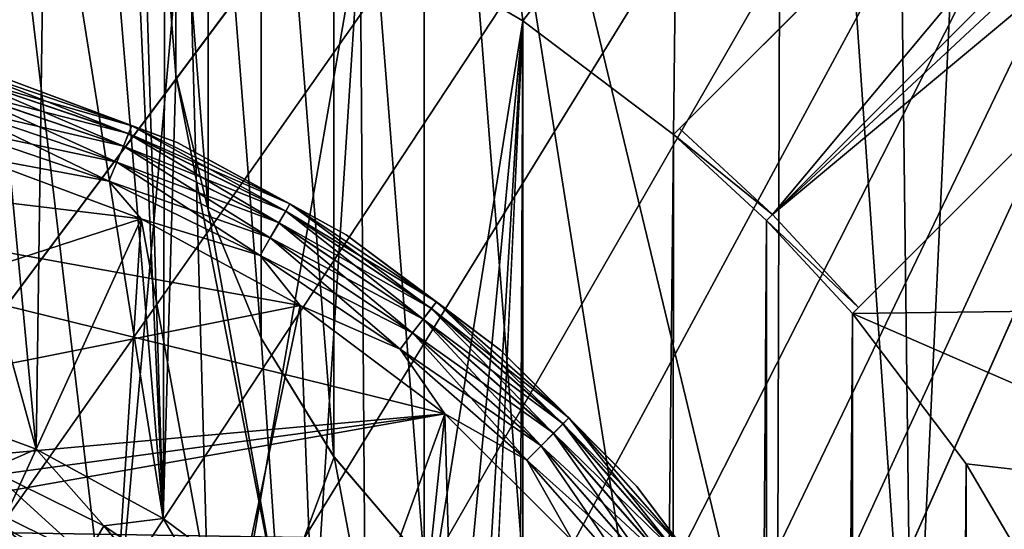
# Model space of a CAD drawing. Header units: metres. Extents: x -205 to 205, y -104 to 104.
# Tile 536 of 656: x -91.11 to -85.28, y 42.52 to 45.55. Entities that reach past the tile are written whole.
import ezdxf

# ---------------------------------------------------------------- set-up
doc = ezdxf.new("R2010")
doc.units = ezdxf.units.M
doc.layers.add('solid_01_2-CONSUMER_EHM_BOX_SW0001', color=7, linetype='CONTINUOUS')

msp = doc.modelspace()

# ---------------------------------------------------------------- linework, layer by layer
at = {"layer": 'solid_01_2-CONSUMER_EHM_BOX_SW0001'}
for points in [[(-200.010849, -74.958488), (-200.010773, 75.041512), (-0.010778, 75.04142)], [(-0.010849, -74.95858), (-200.010849, -74.958488), (-0.010778, 75.04142)], [(-91.959076, 42.820488, 75), (-76.402473, 63.637558, 75), (-185.602478, 63.645401, 75)], [(-91.959076, 42.820488, 75), (-91.220596, 42.545918, 75), (-76.402473, 63.637558, 75)], [(-91.220596, 42.545918, 75), (-90.529961, 42.169308, 75), (-76.402473, 63.637558, 75)], [(-90.529961, 42.169308, 75), (-89.900307, 41.698193, 75), (-76.402473, 63.637558, 75)], [(-89.900307, 41.698193, 75), (-89.343697, 41.141418, 75), (-76.402473, 63.637558, 75)], [(-89.343697, 41.141418, 75), (-88.872765, 40.511635, 75), (-76.402473, 63.637558, 75)], [(-88.872765, 40.511635, 75), (-88.496353, 39.820889, 75), (-76.402473, 63.637558, 75)], [(-88.496353, 39.820889, 75), (-88.221992, 39.082336, 75), (-76.402473, 63.637558, 75)], [(-88.221992, 39.082336, 75), (-88.056404, 38.315208, 75), (-76.402473, 63.637558, 75)], [(-88.056404, 38.315208, 75), (-88.001671, 37.540459, 75), (-76.402473, 63.637558, 75)], [(-88.001671, 37.540459, 75), (-76.416145, -63.561199, 75), (-76.402473, 63.637558, 75)], [(-86.650719, 44.391434, 63.120499), (-71.694603, 59.345398, 69), (-71.170792, 58.808552, 69)], [(-86.650719, 44.391434, 63.120499), (-81.273361, 50.828602, 65.447258), (-71.694603, 59.345398, 69)], [(-86.650719, 44.391434, 63.120499), (-71.170792, 58.808552, 69), (-80.26696, 49.713688, 65.42598)], [(-85.822456, 40.854786, 3.5), (-85.261665, 52.839146, 3.5), (-85.964127, 52.408806, 3.5)], [(-85.001167, 40.790035, 3.5), (-85.261665, 52.839146, 3.5), (-85.822456, 40.854786, 3.5)], [(-85.822456, 40.854786, 3.5), (-85.964127, 52.408806, 3.5), (-86.590607, 51.87389, 3.5)], [(-86.623505, 41.047218, 3.5), (-86.590607, 51.87389, 3.5), (-88.712234, 49.752872, 3.5)], [(-85.822456, 40.854786, 3.5), (-86.590607, 51.87389, 3.5), (-86.623505, 41.047218, 3.5)], [(-87.201866, 44.900948, 63.120499), (-86.174004, 45.928665, 69.5), (-81.273361, 50.828602, 65.447258)], [(-86.650719, 44.391434, 63.120499), (-87.201866, 44.900948, 63.120499), (-81.273361, 50.828602, 65.447258)], [(-88.71328, 42.328236, 3.5), (-88.712234, 49.752872, 3.5), (-89.247337, 49.126534, 3.5)], [(-88.086937, 41.793137, 3.5), (-88.712234, 49.752872, 3.5), (-88.71328, 42.328236, 3.5)], [(-87.384583, 41.362591, 3.5), (-88.712234, 49.752872, 3.5), (-88.086937, 41.793137, 3.5)], [(-86.623505, 41.047218, 3.5), (-88.712234, 49.752872, 3.5), (-87.384583, 41.362591, 3.5)], [(-86.650719, 44.391434, 63.120499), (-80.26696, 49.713688, 65.42598), (-86.141281, 43.840214, 63.120499)], [(-86.141281, 43.840214, 63.120499), (-80.26696, 49.713688, 65.42598), (-85.113419, 44.867928, 69.5)], [(-89.248207, 42.954731, 3.5), (-89.247337, 49.126534, 3.5), (-89.677879, 48.424179, 3.5)], [(-88.71328, 42.328236, 3.5), (-89.247337, 49.126534, 3.5), (-89.248207, 42.954731, 3.5)], [(-90.460793, 49.041462, 13.5), (-90.516747, 48.330063, 13.5), (-90.259804, 42.590038, 13.5)], [(-90.460793, 49.041462, 13.5), (-90.259804, 42.590038, 13.5), (-90.249268, 46.04076, 13.5)], [(-89.678558, 43.657207, 3.5), (-89.677879, 48.424179, 3.5), (-89.993256, 47.663113, 3.5)], [(-89.248207, 42.954731, 3.5), (-89.677879, 48.424179, 3.5), (-89.678558, 43.657207, 3.5)], [(-90.516747, 48.330063, 13.5), (-90.683365, 47.635796, 13.5), (-90.259804, 42.590038, 13.5)], [(-89.993721, 44.418369, 3.5), (-89.993256, 47.663113, 3.5), (-90.185699, 46.862068, 3.5)], [(-89.678558, 43.657207, 3.5), (-89.993256, 47.663113, 3.5), (-89.993721, 44.418369, 3.5)], [(-90.683365, 47.635796, 13.5), (-90.956551, 46.976124, 13.5), (-90.259804, 42.590038, 13.5)], [(-88.129257, 45.539631, 69.5), (-89.093521, 46.104401, 69.5), (-88.342354, 47.404858, 69.5)], [(-88.129257, 45.539631, 69.5), (-88.342354, 47.404858, 69.5), (-87.214264, 46.731796, 69.5)], [(-90.956551, 46.976124, 13.5), (-91.329567, 46.36731, 13.5), (-91.013229, 43.000885, 13.5)], [(-90.956551, 46.976124, 13.5), (-91.013229, 43.000885, 13.5), (-90.259804, 42.590038, 13.5)], [(-91.187531, 46.876514, 63.099998), (-90.562164, 41.585911, 63.099998), (-91.231598, 41.994946, 63.099998)], [(-91.187531, 46.876514, 63.099998), (-90.117767, 46.55217, 63.099998), (-90.562164, 41.585911, 63.099998)], [(-90.185928, 45.219467, 3.5), (-90.185699, 46.862068, 3.5), (-90.25045, 46.040775, 3.5)], [(-89.993721, 44.418369, 3.5), (-90.185699, 46.862068, 3.5), (-90.185928, 45.219467, 3.5)], [(-88.129257, 45.539631, 69.5), (-87.214264, 46.731796, 69.5), (-87.237602, 44.865215, 69.5)], [(-87.214264, 46.731796, 69.5), (-86.174004, 45.928665, 69.5), (-87.237602, 44.865215, 69.5)], [(-90.117767, 46.55217, 63.099998), (-89.966431, 41.075474, 63.099998), (-90.562164, 41.585911, 63.099998)], [(-90.117767, 46.55217, 63.099998), (-89.093521, 46.104401, 63.099998), (-89.966431, 41.075474, 63.099998)], [(-91.329567, 46.36731, 13.5), (-91.793236, 45.824348, 13.5), (-91.013229, 43.000885, 13.5)], [(-89.093521, 46.104401, 63.099998), (-89.456169, 40.479595, 63.099998), (-89.966431, 41.075474, 63.099998)], [(-89.093521, 46.104401, 63.099998), (-89.047325, 39.810047, 63.099998), (-89.456169, 40.479595, 63.099998)], [(-89.093521, 46.104401, 63.099998), (-88.129257, 45.539631, 63.099998), (-89.047325, 39.810047, 63.099998)], [(-88.129257, 45.539631, 69.5), (-88.129257, 45.539631, 63.099998), (-89.093521, 46.104401, 63.099998)], [(-88.129257, 45.539631, 69.5), (-89.093521, 46.104401, 63.099998), (-89.093521, 46.104401, 69.5)], [(-90.185928, 45.219463, 13.5), (-90.249268, 46.04076, 13.5), (-90.259804, 42.590038, 13.5)], [(-90.25045, 46.040775, 3.5), (-90.249268, 46.04076, 13.5), (-90.185928, 45.219463, 13.5)], [(-90.185928, 45.219467, 3.5), (-90.25045, 46.040775, 3.5), (-90.185928, 45.219463, 13.5)], [(-86.174004, 45.928665, 69.5), (-87.237602, 44.865215, 63.099998), (-87.237602, 44.865215, 69.5)], [(-87.201866, 44.900948, 63.120499), (-87.237602, 44.865215, 63.099998), (-86.174004, 45.928665, 69.5)], [(-91.793236, 45.824348, 13.5), (-91.818832, 43.300419, 13.5), (-91.013229, 43.000885, 13.5)], [(-88.129257, 45.539631, 63.099998), (-88.74617, 39.085651, 63.099998), (-89.047325, 39.810047, 63.099998)], [(-88.129257, 45.539631, 63.099998), (-88.565735, 38.331989, 63.099998), (-88.74617, 39.085651, 63.099998)], [(-88.129257, 45.539631, 63.099998), (-88.501671, 37.540531, 63.099998), (-88.565735, 38.331989, 63.099998)], [(-88.129257, 45.539631, 63.099998), (-88.512413, -37.459469, 63.099998), (-88.501671, 37.540531, 63.099998)], [(-88.129257, 45.539631, 63.099998), (-88.139046, -45.460751, 63.099998), (-88.512413, -37.459469, 63.099998)], [(-88.129257, 45.539631, 63.099998), (-87.237602, 44.865215, 63.099998), (-88.139046, -45.460751, 63.099998)], [(-87.237602, 44.865215, 69.5), (-87.237602, 44.865215, 63.099998), (-88.129257, 45.539631, 63.099998)], [(-88.129257, 45.539631, 69.5), (-87.237602, 44.865215, 69.5), (-88.129257, 45.539631, 63.099998)], [(-91.44738, 45.203594, 56.750114), (-90.464813, 44.8699, 56.750114), (-91.434425, 45.251904, 56.62941)], [(-91.44738, 45.203594, 47.750114), (-90.464813, 44.8699, 47.750114), (-91.434425, 45.251904, 47.62941)], [(-91.434387, 45.252033, 55.371098), (-90.445618, 44.916233, 55.371098), (-91.447311, 45.203846, 55.25034)], [(-91.434387, 45.252033, 46.371098), (-90.445618, 44.916233, 46.371098), (-91.447311, 45.203846, 46.25034)], [(-91.434425, 45.251904, 56.62941), (-90.445671, 44.916107, 56.62941), (-91.246712, 45.216869, 56.5)], [(-90.464813, 44.8699, 56.750114), (-90.445671, 44.916107, 56.62941), (-91.434425, 45.251904, 56.62941)], [(-91.434425, 45.251904, 47.62941), (-90.445671, 44.916107, 47.62941), (-91.246712, 45.216869, 47.5)], [(-90.464813, 44.8699, 47.750114), (-90.445671, 44.916107, 47.62941), (-91.434425, 45.251904, 47.62941)], [(-91.434387, 45.252033, 55.371098), (-91.246712, 45.216869, 55.5), (-90.445618, 44.916233, 55.371098)], [(-91.434387, 45.252033, 46.371098), (-91.246712, 45.216869, 46.5), (-90.445618, 44.916233, 46.371098)], [(-90.445671, 44.916107, 56.62941), (-90.177307, 44.817829, 56.5), (-91.246712, 45.216869, 56.5)], [(-91.246712, 45.216869, 55.5), (-91.246712, 45.216869, 56.5), (-90.177307, 44.817829, 56.5)], [(-90.177307, 44.817829, 55.5), (-91.246712, 45.216869, 55.5), (-90.177307, 44.817829, 56.5)], [(-90.445618, 44.916233, 55.371098), (-91.246712, 45.216869, 55.5), (-90.177307, 44.817829, 55.5)], [(-90.445671, 44.916107, 47.62941), (-90.177307, 44.817829, 47.5), (-91.246712, 45.216869, 47.5)], [(-91.246712, 45.216869, 46.5), (-91.246712, 45.216869, 47.5), (-90.177307, 44.817829, 47.5)], [(-90.177307, 44.817829, 46.5), (-91.246712, 45.216869, 46.5), (-90.177307, 44.817829, 47.5)], [(-90.445618, 44.916233, 46.371098), (-91.246712, 45.216869, 46.5), (-90.177307, 44.817829, 46.5)], [(-90.185928, 45.219463, 13.5), (-90.259804, 42.590038, 13.5), (-89.572914, 42.076096, 13.5)], [(-89.993721, 44.418369, 3.5), (-90.185928, 45.219467, 3.5), (-90.185928, 45.219463, 13.5)], [(-89.992592, 44.418736, 13.5), (-90.185928, 45.219463, 13.5), (-89.572914, 42.076096, 13.5)], [(-89.993721, 44.418369, 3.5), (-90.185928, 45.219463, 13.5), (-89.992592, 44.418736, 13.5)], [(-91.467987, 45.126728, 56.853737), (-90.495277, 44.796383, 56.853737), (-91.44738, 45.203594, 56.750114)], [(-91.467987, 45.126728, 47.853737), (-90.495277, 44.796383, 47.853737), (-91.44738, 45.203594, 47.750114)], [(-91.447311, 45.203846, 55.25034), (-90.464714, 44.870144, 55.25034), (-91.467888, 45.127087, 55.146633)], [(-91.447311, 45.203846, 46.25034), (-90.464714, 44.870144, 46.25034), (-91.467888, 45.127087, 46.146633)], [(-90.495277, 44.796383, 56.853737), (-90.464813, 44.8699, 56.750114), (-91.44738, 45.203594, 56.750114)], [(-90.495277, 44.796383, 47.853737), (-90.464813, 44.8699, 47.750114), (-91.44738, 45.203594, 47.750114)], [(-90.445618, 44.916233, 55.371098), (-90.464714, 44.870144, 55.25034), (-91.447311, 45.203846, 55.25034)], [(-90.445618, 44.916233, 46.371098), (-90.464714, 44.870144, 46.25034), (-91.447311, 45.203846, 46.25034)], [(-91.494843, 45.026558, 56.933208), (-90.534981, 44.700577, 56.933208), (-91.467987, 45.126728, 56.853737)], [(-91.494843, 45.026558, 47.933208), (-90.534981, 44.700577, 47.933208), (-91.467987, 45.126728, 47.853737)], [(-91.467888, 45.127087, 55.146633), (-90.49514, 44.796726, 55.146633), (-91.49472, 45.026997, 55.067051)], [(-91.467888, 45.127087, 46.146633), (-90.49514, 44.796726, 46.146633), (-91.49472, 45.026997, 46.067051)], [(-90.534981, 44.700577, 56.933208), (-90.495277, 44.796383, 56.853737), (-91.467987, 45.126728, 56.853737)], [(-90.534981, 44.700577, 47.933208), (-90.495277, 44.796383, 47.853737), (-91.467987, 45.126728, 47.853737)], [(-90.464714, 44.870144, 55.25034), (-90.49514, 44.796726, 55.146633), (-91.467888, 45.127087, 55.146633)], [(-90.464714, 44.870144, 46.25034), (-90.49514, 44.796726, 46.146633), (-91.467888, 45.127087, 46.146633)], [(-96.0224, 45.041611, 55), (-88.590729, 43.209808, 55), (-93.500954, 42.541248, 55)], [(-96.0224, 45.041611, 55), (-91.398178, 44.740223, 55), (-90.391174, 44.365818, 55)], [(-96.0224, 45.041611, 55), (-90.391174, 44.365818, 55), (-89.449356, 43.852249, 55)], [(-96.0224, 45.041611, 55), (-89.449356, 43.852249, 55), (-88.590729, 43.209808, 55)], [(-91.526115, 44.90992, 56.983097), (-90.581207, 44.58902, 56.983097), (-91.494843, 45.026558, 56.933208)], [(-91.526115, 44.90992, 47.983097), (-90.581207, 44.58902, 47.983097), (-91.494843, 45.026558, 47.933208)], [(-91.49472, 45.026997, 55.067051), (-90.534805, 44.700993, 55.067051), (-91.525978, 44.910408, 55.017036)], [(-91.49472, 45.026997, 46.067051), (-90.534805, 44.700993, 46.067051), (-91.525978, 44.910408, 46.017036)], [(-90.581207, 44.58902, 56.983097), (-90.534981, 44.700577, 56.933208), (-91.494843, 45.026558, 56.933208)], [(-90.581207, 44.58902, 47.983097), (-90.534981, 44.700577, 47.933208), (-91.494843, 45.026558, 47.933208)], [(-90.49514, 44.796726, 55.146633), (-90.534805, 44.700993, 55.067051), (-91.49472, 45.026997, 55.067051)], [(-90.49514, 44.796726, 46.146633), (-90.534805, 44.700993, 46.067051), (-91.49472, 45.026997, 46.067051)], [(-90.464813, 44.8699, 56.750114), (-89.534218, 44.410812, 56.750114), (-90.445671, 44.916107, 56.62941)], [(-90.464813, 44.8699, 47.750114), (-89.534218, 44.410812, 47.750114), (-90.445671, 44.916107, 47.62941)], [(-90.445618, 44.916233, 55.371098), (-89.509132, 44.454243, 55.371098), (-90.464714, 44.870144, 55.25034)], [(-90.445618, 44.916233, 46.371098), (-89.509132, 44.454243, 46.371098), (-90.464714, 44.870144, 46.25034)], [(-90.445671, 44.916107, 56.62941), (-89.509201, 44.454124, 56.62941), (-90.177307, 44.817829, 56.5)], [(-89.534218, 44.410812, 56.750114), (-89.509201, 44.454124, 56.62941), (-90.445671, 44.916107, 56.62941)], [(-90.445671, 44.916107, 47.62941), (-89.509201, 44.454124, 47.62941), (-90.177307, 44.817829, 47.5)], [(-89.534218, 44.410812, 47.750114), (-89.509201, 44.454124, 47.62941), (-90.445671, 44.916107, 47.62941)], [(-90.445618, 44.916233, 55.371098), (-90.177307, 44.817829, 55.5), (-89.509132, 44.454243, 55.371098)], [(-90.445618, 44.916233, 46.371098), (-90.177307, 44.817829, 46.5), (-89.509132, 44.454243, 46.371098)], [(-91.526115, 44.90992, 47.983097), (-91.398178, 44.740223, 48), (-90.581207, 44.58902, 47.983097)], [(-91.526115, 44.90992, 56.983097), (-91.398178, 44.740223, 57), (-90.581207, 44.58902, 56.983097)], [(-91.398178, 44.740223, 55), (-91.525978, 44.910408, 55.017036), (-90.581017, 44.589485, 55.017036)], [(-90.534805, 44.700993, 55.067051), (-90.581017, 44.589485, 55.017036), (-91.525978, 44.910408, 55.017036)], [(-91.398178, 44.740223, 46), (-91.525978, 44.910408, 46.017036), (-90.581017, 44.589485, 46.017036)], [(-90.534805, 44.700993, 46.067051), (-90.581017, 44.589485, 46.017036), (-91.525978, 44.910408, 46.017036)], [(-90.495277, 44.796383, 56.853737), (-89.574013, 44.341904, 56.853737), (-90.464813, 44.8699, 56.750114)], [(-90.495277, 44.796383, 47.853737), (-89.574013, 44.341904, 47.853737), (-90.464813, 44.8699, 47.750114)], [(-90.464714, 44.870144, 55.25034), (-89.534081, 44.411041, 55.25034), (-90.49514, 44.796726, 55.146633)], [(-90.464714, 44.870144, 46.25034), (-89.534081, 44.411041, 46.25034), (-90.49514, 44.796726, 46.146633)], [(-89.574013, 44.341904, 56.853737), (-89.534218, 44.410812, 56.750114), (-90.464813, 44.8699, 56.750114)], [(-89.574013, 44.341904, 47.853737), (-89.534218, 44.410812, 47.750114), (-90.464813, 44.8699, 47.750114)], [(-89.509132, 44.454243, 55.371098), (-89.534081, 44.411041, 55.25034), (-90.464714, 44.870144, 55.25034)], [(-89.509132, 44.454243, 46.371098), (-89.534081, 44.411041, 46.25034), (-90.464714, 44.870144, 46.25034)], [(-87.237602, 44.865215, 63.099998), (-87.247238, -44.786526, 63.099998), (-88.139046, -45.460751, 63.099998)], [(-87.237602, 44.865215, 63.099998), (-86.686348, 44.355812, 63.099998), (-87.247238, -44.786526, 63.099998)], [(-87.201866, 44.900948, 63.120499), (-86.650719, 44.391434, 63.120499), (-87.237602, 44.865215, 63.099998)], [(-86.650719, 44.391434, 63.120499), (-86.686348, 44.355812, 63.099998), (-87.237602, 44.865215, 63.099998)], [(-84.31044, 43.827557, 69.5), (-86.177017, 43.804478, 69.5), (-85.113419, 44.867928, 69.5)], [(-86.141281, 43.840214, 63.120499), (-85.113419, 44.867928, 69.5), (-86.177017, 43.804478, 69.5)], [(-89.509201, 44.454124, 56.62941), (-89.175583, 44.270657, 56.5), (-90.177307, 44.817829, 56.5)], [(-90.177307, 44.817829, 55.5), (-90.177307, 44.817829, 56.5), (-89.175583, 44.270657, 56.5)], [(-89.175583, 44.270657, 55.5), (-90.177307, 44.817829, 55.5), (-89.175583, 44.270657, 56.5)], [(-89.509132, 44.454243, 55.371098), (-90.177307, 44.817829, 55.5), (-89.175583, 44.270657, 55.5)], [(-89.509201, 44.454124, 47.62941), (-89.175583, 44.270657, 47.5), (-90.177307, 44.817829, 47.5)], [(-90.177307, 44.817829, 46.5), (-90.177307, 44.817829, 47.5), (-89.175583, 44.270657, 47.5)], [(-89.175583, 44.270657, 46.5), (-90.177307, 44.817829, 46.5), (-89.175583, 44.270657, 47.5)], [(-89.509132, 44.454243, 46.371098), (-90.177307, 44.817829, 46.5), (-89.175583, 44.270657, 46.5)], [(-90.534981, 44.700577, 56.933208), (-89.625885, 44.252094, 56.933208), (-90.495277, 44.796383, 56.853737)], [(-90.534981, 44.700577, 47.933208), (-89.625885, 44.252094, 47.933208), (-90.495277, 44.796383, 47.853737)], [(-90.49514, 44.796726, 55.146633), (-89.57383, 44.342224, 55.146633), (-90.534805, 44.700993, 55.067051)], [(-90.49514, 44.796726, 46.146633), (-89.57383, 44.342224, 46.146633), (-90.534805, 44.700993, 46.067051)], [(-89.625885, 44.252094, 56.933208), (-89.574013, 44.341904, 56.853737), (-90.495277, 44.796383, 56.853737)], [(-89.625885, 44.252094, 47.933208), (-89.574013, 44.341904, 47.853737), (-90.495277, 44.796383, 47.853737)], [(-89.534081, 44.411041, 55.25034), (-89.57383, 44.342224, 55.146633), (-90.49514, 44.796726, 55.146633)], [(-89.534081, 44.411041, 46.25034), (-89.57383, 44.342224, 46.146633), (-90.49514, 44.796726, 46.146633)], [(-90.391174, 44.365818, 48), (-91.398178, 44.740223, 48), (-96.000938, 42.541607, 48)], [(-90.391174, 44.365818, 57), (-91.398178, 44.740223, 57), (-96.000938, 42.541607, 57)], [(-90.581207, 44.58902, 47.983097), (-91.398178, 44.740223, 48), (-90.391174, 44.365818, 48)], [(-90.581207, 44.58902, 56.983097), (-91.398178, 44.740223, 57), (-90.391174, 44.365818, 57)], [(-90.391174, 44.365818, 55), (-91.398178, 44.740223, 55), (-90.581017, 44.589485, 55.017036)], [(-90.391174, 44.365818, 46), (-91.398178, 44.740223, 46), (-90.581017, 44.589485, 46.017036)], [(-91.220596, 42.545918, 46), (-91.398178, 44.740223, 46), (-90.391174, 44.365818, 46)], [(-90.581207, 44.58902, 56.983097), (-89.686272, 44.147526, 56.983097), (-90.534981, 44.700577, 56.933208)], [(-90.581207, 44.58902, 47.983097), (-89.686272, 44.147526, 47.983097), (-90.534981, 44.700577, 47.933208)], [(-90.534805, 44.700993, 55.067051), (-89.625656, 44.252487, 55.067051), (-90.581017, 44.589485, 55.017036)], [(-90.534805, 44.700993, 46.067051), (-89.625656, 44.252487, 46.067051), (-90.581017, 44.589485, 46.017036)], [(-89.686272, 44.147526, 56.983097), (-89.625885, 44.252094, 56.933208), (-90.534981, 44.700577, 56.933208)], [(-89.686272, 44.147526, 47.983097), (-89.625885, 44.252094, 47.933208), (-90.534981, 44.700577, 47.933208)], [(-89.57383, 44.342224, 55.146633), (-89.625656, 44.252487, 55.067051), (-90.534805, 44.700993, 55.067051)], [(-89.57383, 44.342224, 46.146633), (-89.625656, 44.252487, 46.067051), (-90.534805, 44.700993, 46.067051)], [(-90.581207, 44.58902, 47.983097), (-90.391174, 44.365818, 48), (-89.686272, 44.147526, 47.983097)], [(-90.581207, 44.58902, 56.983097), (-90.391174, 44.365818, 57), (-89.686272, 44.147526, 56.983097)], [(-90.391174, 44.365818, 55), (-90.581017, 44.589485, 55.017036), (-89.68602, 44.147964, 55.017036)], [(-89.625656, 44.252487, 55.067051), (-89.68602, 44.147964, 55.017036), (-90.581017, 44.589485, 55.017036)], [(-90.391174, 44.365818, 46), (-90.581017, 44.589485, 46.017036), (-89.68602, 44.147964, 46.017036)], [(-89.625656, 44.252487, 46.067051), (-89.68602, 44.147964, 46.017036), (-90.581017, 44.589485, 46.017036)], [(-89.534218, 44.410812, 56.750114), (-88.671501, 43.834187, 56.750114), (-89.509201, 44.454124, 56.62941)], [(-89.534218, 44.410812, 47.750114), (-88.671501, 43.834187, 47.750114), (-89.509201, 44.454124, 47.62941)], [(-89.509132, 44.454243, 55.371098), (-88.640961, 43.87397, 55.371098), (-89.534081, 44.411041, 55.25034)], [(-89.509132, 44.454243, 46.371098), (-88.640961, 43.87397, 46.371098), (-89.534081, 44.411041, 46.25034)], [(-89.509201, 44.454124, 56.62941), (-88.641045, 43.873863, 56.62941), (-89.175583, 44.270657, 56.5)], [(-88.671501, 43.834187, 56.750114), (-88.641045, 43.873863, 56.62941), (-89.509201, 44.454124, 56.62941)], [(-89.509201, 44.454124, 47.62941), (-88.641045, 43.873863, 47.62941), (-89.175583, 44.270657, 47.5)], [(-88.671501, 43.834187, 47.750114), (-88.641045, 43.873863, 47.62941), (-89.509201, 44.454124, 47.62941)], [(-89.509132, 44.454243, 55.371098), (-89.175583, 44.270657, 55.5), (-88.640961, 43.87397, 55.371098)], [(-89.509132, 44.454243, 46.371098), (-89.175583, 44.270657, 46.5), (-88.640961, 43.87397, 46.371098)], [(-89.678558, 43.657207, 3.5), (-89.993721, 44.418369, 3.5), (-89.992592, 44.418736, 13.5)], [(-89.678558, 43.657207, 13.5), (-89.992592, 44.418736, 13.5), (-89.572914, 42.076096, 13.5)], [(-89.678558, 43.657207, 3.5), (-89.992592, 44.418736, 13.5), (-89.678558, 43.657207, 13.5)], [(-89.574013, 44.341904, 56.853737), (-88.719955, 43.771061, 56.853737), (-89.534218, 44.410812, 56.750114)], [(-89.574013, 44.341904, 47.853737), (-88.719955, 43.771061, 47.853737), (-89.534218, 44.410812, 47.750114)], [(-89.534081, 44.411041, 55.25034), (-88.671341, 43.834393, 55.25034), (-89.57383, 44.342224, 55.146633)], [(-89.534081, 44.411041, 46.25034), (-88.671341, 43.834393, 46.25034), (-89.57383, 44.342224, 46.146633)], [(-88.719955, 43.771061, 56.853737), (-88.671501, 43.834187, 56.750114), (-89.534218, 44.410812, 56.750114)], [(-88.719955, 43.771061, 47.853737), (-88.671501, 43.834187, 47.750114), (-89.534218, 44.410812, 47.750114)], [(-88.640961, 43.87397, 55.371098), (-88.671341, 43.834393, 55.25034), (-89.534081, 44.411041, 55.25034)], [(-88.640961, 43.87397, 46.371098), (-88.671341, 43.834393, 46.25034), (-89.534081, 44.411041, 46.25034)], [(-86.650719, 44.391434, 63.120499), (-86.141281, 43.840214, 63.120499), (-86.686348, 44.355812, 63.099998)], [(-89.449356, 43.852249, 48), (-90.391174, 44.365818, 48), (-96.000938, 42.541607, 48)], [(-89.449356, 43.852249, 57), (-90.391174, 44.365818, 57), (-96.000938, 42.541607, 57)], [(-90.529961, 42.169308, 46), (-91.220596, 42.545918, 46), (-90.391174, 44.365818, 46)], [(-89.900307, 41.698193, 46), (-90.529961, 42.169308, 46), (-90.391174, 44.365818, 46)], [(-89.686272, 44.147526, 47.983097), (-90.391174, 44.365818, 48), (-89.449356, 43.852249, 48)], [(-89.686272, 44.147526, 56.983097), (-90.391174, 44.365818, 57), (-89.449356, 43.852249, 57)], [(-89.449356, 43.852249, 55), (-90.391174, 44.365818, 55), (-89.68602, 44.147964, 55.017036)], [(-89.449356, 43.852249, 46), (-90.391174, 44.365818, 46), (-89.68602, 44.147964, 46.017036)], [(-89.900307, 41.698193, 46), (-90.391174, 44.365818, 46), (-89.449356, 43.852249, 46)], [(-89.625885, 44.252094, 56.933208), (-88.783096, 43.688789, 56.933208), (-89.574013, 44.341904, 56.853737)], [(-89.625885, 44.252094, 47.933208), (-88.783096, 43.688789, 47.933208), (-89.574013, 44.341904, 47.853737)], [(-89.57383, 44.342224, 55.146633), (-88.719727, 43.771355, 55.146633), (-89.625656, 44.252487, 55.067051)], [(-89.57383, 44.342224, 46.146633), (-88.719727, 43.771355, 46.146633), (-89.625656, 44.252487, 46.067051)], [(-88.783096, 43.688789, 56.933208), (-88.719955, 43.771061, 56.853737), (-89.574013, 44.341904, 56.853737)], [(-88.783096, 43.688789, 47.933208), (-88.719955, 43.771061, 47.853737), (-89.574013, 44.341904, 47.853737)], [(-88.671341, 43.834393, 55.25034), (-88.719727, 43.771355, 55.146633), (-89.57383, 44.342224, 55.146633)], [(-88.671341, 43.834393, 46.25034), (-88.719727, 43.771355, 46.146633), (-89.57383, 44.342224, 46.146633)], [(-86.695869, -44.277241, 63.099998), (-87.247238, -44.786526, 63.099998), (-86.686348, 44.355812, 63.099998)], [(-86.695869, -44.277241, 63.099998), (-86.686348, 44.355812, 63.099998), (-86.177017, 43.804478, 63.099998)], [(-86.177017, 43.804478, 63.099998), (-86.686348, 44.355812, 63.099998), (-86.141281, 43.840214, 63.120499)], [(-89.686272, 44.147526, 56.983097), (-88.856621, 43.592999, 56.983097), (-89.625885, 44.252094, 56.933208)], [(-89.686272, 44.147526, 47.983097), (-88.856621, 43.592999, 47.983097), (-89.625885, 44.252094, 47.933208)], [(-89.625656, 44.252487, 55.067051), (-88.782822, 43.689152, 55.067051), (-89.68602, 44.147964, 55.017036)], [(-89.625656, 44.252487, 46.067051), (-88.782822, 43.689152, 46.067051), (-89.68602, 44.147964, 46.017036)], [(-88.856621, 43.592999, 56.983097), (-88.783096, 43.688789, 56.933208), (-89.625885, 44.252094, 56.933208)], [(-88.856621, 43.592999, 47.983097), (-88.783096, 43.688789, 47.933208), (-89.625885, 44.252094, 47.933208)], [(-88.719727, 43.771355, 55.146633), (-88.782822, 43.689152, 55.067051), (-89.625656, 44.252487, 55.067051)], [(-88.719727, 43.771355, 46.146633), (-88.782822, 43.689152, 46.067051), (-89.625656, 44.252487, 46.067051)], [(-88.641045, 43.873863, 56.62941), (-88.261917, 43.586494, 56.5), (-89.175583, 44.270657, 56.5)], [(-89.175583, 44.270657, 55.5), (-89.175583, 44.270657, 56.5), (-88.261917, 43.586494, 56.5)], [(-88.261917, 43.586494, 55.5), (-89.175583, 44.270657, 55.5), (-88.261917, 43.586494, 56.5)], [(-88.640961, 43.87397, 55.371098), (-89.175583, 44.270657, 55.5), (-88.261917, 43.586494, 55.5)], [(-88.641045, 43.873863, 47.62941), (-88.261917, 43.586494, 47.5), (-89.175583, 44.270657, 47.5)], [(-89.175583, 44.270657, 46.5), (-89.175583, 44.270657, 47.5), (-88.261917, 43.586494, 47.5)], [(-88.261917, 43.586494, 46.5), (-89.175583, 44.270657, 46.5), (-88.261917, 43.586494, 47.5)], [(-88.640961, 43.87397, 46.371098), (-89.175583, 44.270657, 46.5), (-88.261917, 43.586494, 46.5)], [(-89.686272, 44.147526, 47.983097), (-89.449356, 43.852249, 48), (-88.856621, 43.592999, 47.983097)], [(-89.686272, 44.147526, 56.983097), (-89.449356, 43.852249, 57), (-88.856621, 43.592999, 56.983097)], [(-89.449356, 43.852249, 55), (-89.68602, 44.147964, 55.017036), (-88.856316, 43.593399, 55.017036)], [(-88.782822, 43.689152, 55.067051), (-88.856316, 43.593399, 55.017036), (-89.68602, 44.147964, 55.017036)], [(-89.449356, 43.852249, 46), (-89.68602, 44.147964, 46.017036), (-88.856316, 43.593399, 46.017036)], [(-88.782822, 43.689152, 46.067051), (-88.856316, 43.593399, 46.017036), (-89.68602, 44.147964, 46.017036)], [(-88.671501, 43.834187, 56.750114), (-87.891426, 43.149887, 56.750114), (-88.641045, 43.873863, 56.62941)], [(-88.671501, 43.834187, 47.750114), (-87.891426, 43.149887, 47.750114), (-88.641045, 43.873863, 47.62941)], [(-88.640961, 43.87397, 55.371098), (-87.855965, 43.185341, 55.371098), (-88.671341, 43.834393, 55.25034)], [(-88.640961, 43.87397, 46.371098), (-87.855965, 43.185341, 46.371098), (-88.671341, 43.834393, 46.25034)], [(-88.641045, 43.873863, 56.62941), (-87.856056, 43.185246, 56.62941), (-88.261917, 43.586494, 56.5)], [(-87.891426, 43.149887, 56.750114), (-87.856056, 43.185246, 56.62941), (-88.641045, 43.873863, 56.62941)], [(-88.641045, 43.873863, 47.62941), (-87.856056, 43.185246, 47.62941), (-88.261917, 43.586494, 47.5)], [(-87.891426, 43.149887, 47.750114), (-87.856056, 43.185246, 47.62941), (-88.641045, 43.873863, 47.62941)], [(-88.640961, 43.87397, 55.371098), (-88.261917, 43.586494, 55.5), (-87.855965, 43.185341, 55.371098)], [(-88.640961, 43.87397, 46.371098), (-88.261917, 43.586494, 46.5), (-87.855965, 43.185341, 46.371098)], [(-88.590729, 43.209808, 48), (-89.449356, 43.852249, 48), (-96.000938, 42.541607, 48)], [(-88.590729, 43.209808, 57), (-89.449356, 43.852249, 57), (-96.000938, 42.541607, 57)], [(-89.343697, 41.141418, 46), (-89.900307, 41.698193, 46), (-89.449356, 43.852249, 46)], [(-88.856621, 43.592999, 47.983097), (-89.449356, 43.852249, 48), (-88.590729, 43.209808, 48)], [(-88.856621, 43.592999, 56.983097), (-89.449356, 43.852249, 57), (-88.590729, 43.209808, 57)], [(-88.590729, 43.209808, 55), (-89.449356, 43.852249, 55), (-88.856316, 43.593399, 55.017036)], [(-88.590729, 43.209808, 46), (-89.449356, 43.852249, 46), (-88.856316, 43.593399, 46.017036)], [(-89.343697, 41.141418, 46), (-89.449356, 43.852249, 46), (-88.590729, 43.209808, 46)], [(-88.719955, 43.771061, 56.853737), (-87.947708, 43.093624, 56.853737), (-88.671501, 43.834187, 56.750114)], [(-88.719955, 43.771061, 47.853737), (-87.947708, 43.093624, 47.853737), (-88.671501, 43.834187, 47.750114)], [(-88.671341, 43.834393, 55.25034), (-87.891243, 43.15007, 55.25034), (-88.719727, 43.771355, 55.146633)], [(-88.671341, 43.834393, 46.25034), (-87.891243, 43.15007, 46.25034), (-88.719727, 43.771355, 46.146633)], [(-87.947708, 43.093624, 56.853737), (-87.891426, 43.149887, 56.750114), (-88.671501, 43.834187, 56.750114)], [(-87.947708, 43.093624, 47.853737), (-87.891426, 43.149887, 47.750114), (-88.671501, 43.834187, 47.750114)], [(-87.855965, 43.185341, 55.371098), (-87.891243, 43.15007, 55.25034), (-88.671341, 43.834393, 55.25034)], [(-87.855965, 43.185341, 46.371098), (-87.891243, 43.15007, 46.25034), (-88.671341, 43.834393, 46.25034)], [(-86.177017, 43.804478, 63.099998), (-86.141281, 43.840214, 63.120499), (-86.177017, 43.804478, 69.5)], [(-84.31044, 43.827557, 69.5), (-83.637535, 42.699364, 69.5), (-86.177017, 43.804478, 69.5)], [(-88.783096, 43.688789, 56.933208), (-88.021049, 43.020302, 56.933208), (-88.719955, 43.771061, 56.853737)], [(-88.783096, 43.688789, 47.933208), (-88.021049, 43.020302, 47.933208), (-88.719955, 43.771061, 47.853737)], [(-88.719727, 43.771355, 55.146633), (-87.947449, 43.093884, 55.146633), (-88.782822, 43.689152, 55.067051)], [(-88.719727, 43.771355, 46.146633), (-87.947449, 43.093884, 46.146633), (-88.782822, 43.689152, 46.067051)], [(-88.021049, 43.020302, 56.933208), (-87.947708, 43.093624, 56.853737), (-88.719955, 43.771061, 56.853737)], [(-88.021049, 43.020302, 47.933208), (-87.947708, 43.093624, 47.853737), (-88.719955, 43.771061, 47.853737)], [(-87.891243, 43.15007, 55.25034), (-87.947449, 43.093884, 55.146633), (-88.719727, 43.771355, 55.146633)], [(-87.891243, 43.15007, 46.25034), (-87.947449, 43.093884, 46.146633), (-88.719727, 43.771355, 46.146633)], [(-86.695869, -44.277241, 63.099998), (-86.177017, 43.804478, 63.099998), (-86.186432, -43.726017, 63.099998)], [(-86.177017, 43.804478, 63.099998), (-85.502731, 42.912727, 63.099998), (-86.186432, -43.726017, 63.099998)], [(-85.502731, 42.912727, 69.5), (-85.502731, 42.912727, 63.099998), (-86.177017, 43.804478, 63.099998)], [(-85.502731, 42.912727, 69.5), (-86.177017, 43.804478, 63.099998), (-86.177017, 43.804478, 69.5)], [(-83.637535, 42.699364, 69.5), (-85.502731, 42.912727, 69.5), (-86.177017, 43.804478, 69.5)], [(-89.247238, 42.955418, 13.5), (-89.678558, 43.657207, 13.5), (-89.572914, 42.076096, 13.5)], [(-89.248207, 42.954731, 3.5), (-89.678558, 43.657207, 13.5), (-89.247238, 42.955418, 13.5)], [(-89.248207, 42.954731, 3.5), (-89.678558, 43.657207, 3.5), (-89.678558, 43.657207, 13.5)], [(-88.856621, 43.592999, 56.983097), (-88.106453, 42.934925, 56.983097), (-88.783096, 43.688789, 56.933208)], [(-88.856621, 43.592999, 47.983097), (-88.106453, 42.934925, 47.983097), (-88.783096, 43.688789, 47.933208)], [(-88.782822, 43.689152, 55.067051), (-88.020729, 43.020622, 55.067051), (-88.856316, 43.593399, 55.017036)], [(-88.782822, 43.689152, 46.067051), (-88.020729, 43.020622, 46.067051), (-88.856316, 43.593399, 46.017036)], [(-88.106453, 42.934925, 56.983097), (-88.021049, 43.020302, 56.933208), (-88.783096, 43.688789, 56.933208)], [(-88.106453, 42.934925, 47.983097), (-88.021049, 43.020302, 47.933208), (-88.783096, 43.688789, 47.933208)], [(-87.947449, 43.093884, 55.146633), (-88.020729, 43.020622, 55.067051), (-88.782822, 43.689152, 55.067051)], [(-87.947449, 43.093884, 46.146633), (-88.020729, 43.020622, 46.067051), (-88.782822, 43.689152, 46.067051)], [(-88.856621, 43.592999, 47.983097), (-88.590729, 43.209808, 48), (-88.106453, 42.934925, 47.983097)], [(-88.856621, 43.592999, 56.983097), (-88.590729, 43.209808, 57), (-88.106453, 42.934925, 56.983097)], [(-88.590729, 43.209808, 55), (-88.856316, 43.593399, 55.017036), (-88.106094, 42.935284, 55.017036)], [(-88.020729, 43.020622, 55.067051), (-88.106094, 42.935284, 55.017036), (-88.856316, 43.593399, 55.017036)], [(-88.590729, 43.209808, 46), (-88.856316, 43.593399, 46.017036), (-88.106094, 42.935284, 46.017036)], [(-88.020729, 43.020622, 46.067051), (-88.106094, 42.935284, 46.017036), (-88.856316, 43.593399, 46.017036)], [(-87.856056, 43.185246, 56.62941), (-87.454926, 42.779266, 56.5), (-88.261917, 43.586494, 56.5)], [(-88.261917, 43.586494, 55.5), (-88.261917, 43.586494, 56.5), (-87.454926, 42.779266, 56.5)], [(-87.454926, 42.779266, 55.5), (-88.261917, 43.586494, 55.5), (-87.454926, 42.779266, 56.5)], [(-87.855965, 43.185341, 55.371098), (-88.261917, 43.586494, 55.5), (-87.454926, 42.779266, 55.5)], [(-87.856056, 43.185246, 47.62941), (-87.454926, 42.779266, 47.5), (-88.261917, 43.586494, 47.5)], [(-88.261917, 43.586494, 46.5), (-88.261917, 43.586494, 47.5), (-87.454926, 42.779266, 47.5)], [(-87.454926, 42.779266, 46.5), (-88.261917, 43.586494, 46.5), (-87.454926, 42.779266, 47.5)], [(-87.855965, 43.185341, 46.371098), (-88.261917, 43.586494, 46.5), (-87.454926, 42.779266, 46.5)], [(-91.289543, 42.879635, 13.524823), (-91.013229, 43.000885, 13.5), (-91.818832, 43.300419, 13.5)], [(-88.590729, 43.209808, 48), (-96.000938, 42.541607, 48), (-93.500954, 42.541248, 48)], [(-88.590729, 43.209808, 57), (-96.000938, 42.541607, 57), (-93.500954, 42.541248, 57)], [(-92.718643, 42.479553, 48), (-88.590729, 43.209808, 48), (-93.500954, 42.541248, 48)], [(-87.831703, 42.450565, 55), (-93.500954, 42.541248, 55), (-88.590729, 43.209808, 55)], [(-92.718643, 42.479553, 57), (-88.590729, 43.209808, 57), (-93.500954, 42.541248, 57)], [(-92.718643, 42.479553, 48), (-87.831703, 42.450565, 48), (-88.590729, 43.209808, 48)], [(-92.718643, 42.479553, 57), (-87.831703, 42.450565, 57), (-88.590729, 43.209808, 57)], [(-88.872765, 40.511635, 46), (-89.343697, 41.141418, 46), (-88.590729, 43.209808, 46)], [(-88.496353, 39.820889, 46), (-88.872765, 40.511635, 46), (-88.590729, 43.209808, 46)], [(-88.106453, 42.934925, 47.983097), (-88.590729, 43.209808, 48), (-87.831703, 42.450565, 48)], [(-88.106453, 42.934925, 56.983097), (-88.590729, 43.209808, 57), (-87.831703, 42.450565, 57)], [(-87.831703, 42.450565, 55), (-88.590729, 43.209808, 55), (-88.106094, 42.935284, 55.017036)], [(-87.831703, 42.450565, 46), (-88.590729, 43.209808, 46), (-88.106094, 42.935284, 46.017036)], [(-88.496353, 39.820889, 46), (-88.590729, 43.209808, 46), (-87.831703, 42.450565, 46)], [(-87.891426, 43.149887, 56.750114), (-87.207352, 42.369617, 56.750114), (-87.856056, 43.185246, 56.62941)], [(-87.891426, 43.149887, 47.750114), (-87.207352, 42.369617, 47.750114), (-87.856056, 43.185246, 47.62941)], [(-87.855965, 43.185341, 55.371098), (-87.167557, 42.400143, 55.371098), (-87.891243, 43.15007, 55.25034)], [(-87.855965, 43.185341, 46.371098), (-87.167557, 42.400143, 46.371098), (-87.891243, 43.15007, 46.25034)], [(-87.856056, 43.185246, 56.62941), (-87.167664, 42.400063, 56.62941), (-87.454926, 42.779266, 56.5)], [(-87.207352, 42.369617, 56.750114), (-87.167664, 42.400063, 56.62941), (-87.856056, 43.185246, 56.62941)], [(-87.856056, 43.185246, 47.62941), (-87.167664, 42.400063, 47.62941), (-87.454926, 42.779266, 47.5)], [(-87.207352, 42.369617, 47.750114), (-87.167664, 42.400063, 47.62941), (-87.856056, 43.185246, 47.62941)], [(-87.855965, 43.185341, 55.371098), (-87.454926, 42.779266, 55.5), (-87.167557, 42.400143, 55.371098)], [(-87.855965, 43.185341, 46.371098), (-87.454926, 42.779266, 46.5), (-87.167557, 42.400143, 46.371098)], [(-87.947708, 43.093624, 56.853737), (-87.270493, 42.321182, 56.853737), (-87.891426, 43.149887, 56.750114)], [(-87.947708, 43.093624, 47.853737), (-87.270493, 42.321182, 47.853737), (-87.891426, 43.149887, 47.750114)], [(-87.891243, 43.15007, 55.25034), (-87.207146, 42.369778, 55.25034), (-87.947449, 43.093884, 55.146633)], [(-87.891243, 43.15007, 46.25034), (-87.207146, 42.369778, 46.25034), (-87.947449, 43.093884, 46.146633)], [(-87.270493, 42.321182, 56.853737), (-87.207352, 42.369617, 56.750114), (-87.891426, 43.149887, 56.750114)], [(-87.270493, 42.321182, 47.853737), (-87.207352, 42.369617, 47.750114), (-87.891426, 43.149887, 47.750114)], [(-87.167557, 42.400143, 55.371098), (-87.207146, 42.369778, 55.25034), (-87.891243, 43.15007, 55.25034)], [(-87.167557, 42.400143, 46.371098), (-87.207146, 42.369778, 46.25034), (-87.891243, 43.15007, 46.25034)], [(-88.021049, 43.020302, 56.933208), (-87.352776, 42.25806, 56.933208), (-87.947708, 43.093624, 56.853737)], [(-88.021049, 43.020302, 47.933208), (-87.352776, 42.25806, 47.933208), (-87.947708, 43.093624, 47.853737)], [(-87.947449, 43.093884, 55.146633), (-87.270195, 42.321407, 55.146633), (-88.020729, 43.020622, 55.067051)], [(-87.947449, 43.093884, 46.146633), (-87.270195, 42.321407, 46.146633), (-88.020729, 43.020622, 46.067051)], [(-87.352776, 42.25806, 56.933208), (-87.270493, 42.321182, 56.853737), (-87.947708, 43.093624, 56.853737)], [(-87.352776, 42.25806, 47.933208), (-87.270493, 42.321182, 47.853737), (-87.947708, 43.093624, 47.853737)], [(-87.207146, 42.369778, 55.25034), (-87.270195, 42.321407, 55.146633), (-87.947449, 43.093884, 55.146633)], [(-87.207146, 42.369778, 46.25034), (-87.270195, 42.321407, 46.146633), (-87.947449, 43.093884, 46.146633)], [(-91.289543, 42.879635, 13.524823), (-90.611671, 42.545227, 13.524823), (-91.013229, 43.000885, 13.5)], [(-90.611671, 42.545227, 13.524823), (-90.259804, 42.590038, 13.5), (-91.013229, 43.000885, 13.5)], [(-88.106453, 42.934925, 56.983097), (-87.448593, 42.184563, 56.983097), (-88.021049, 43.020302, 56.933208)], [(-88.106453, 42.934925, 47.983097), (-87.448593, 42.184563, 47.983097), (-88.021049, 43.020302, 47.933208)], [(-88.020729, 43.020622, 55.067051), (-87.352417, 42.258339, 55.067051), (-88.106094, 42.935284, 55.017036)], [(-88.020729, 43.020622, 46.067051), (-87.352417, 42.258339, 46.067051), (-88.106094, 42.935284, 46.017036)], [(-87.448593, 42.184563, 56.983097), (-87.352776, 42.25806, 56.933208), (-88.021049, 43.020302, 56.933208)], [(-87.448593, 42.184563, 47.983097), (-87.352776, 42.25806, 47.933208), (-88.021049, 43.020302, 47.933208)], [(-87.270195, 42.321407, 55.146633), (-87.352417, 42.258339, 55.067051), (-88.020729, 43.020622, 55.067051)], [(-87.270195, 42.321407, 46.146633), (-87.352417, 42.258339, 46.067051), (-88.020729, 43.020622, 46.067051)], [(-89.247238, 42.955418, 13.5), (-89.572914, 42.076096, 13.5), (-88.965698, 41.468708, 13.5)], [(-88.71328, 42.328236, 3.5), (-89.248207, 42.954731, 3.5), (-89.247238, 42.955418, 13.5)], [(-88.713249, 42.328205, 13.5), (-89.247238, 42.955418, 13.5), (-88.965698, 41.468708, 13.5)], [(-88.71328, 42.328236, 3.5), (-89.247238, 42.955418, 13.5), (-88.713249, 42.328205, 13.5)], [(-88.106453, 42.934925, 47.983097), (-87.831703, 42.450565, 48), (-87.448593, 42.184563, 47.983097)], [(-88.106453, 42.934925, 56.983097), (-87.831703, 42.450565, 57), (-87.448593, 42.184563, 56.983097)], [(-87.831703, 42.450565, 55), (-88.106094, 42.935284, 55.017036), (-87.448189, 42.184872, 55.017036)], [(-87.352417, 42.258339, 55.067051), (-87.448189, 42.184872, 55.017036), (-88.106094, 42.935284, 55.017036)], [(-87.831703, 42.450565, 46), (-88.106094, 42.935284, 46.017036), (-87.448189, 42.184872, 46.017036)], [(-87.352417, 42.258339, 46.067051), (-87.448189, 42.184872, 46.017036), (-88.106094, 42.935284, 46.017036)], [(-91.370567, 42.684113, 13.598642), (-90.717522, 42.36195, 13.598642), (-91.289543, 42.879635, 13.524823)], [(-90.717522, 42.36195, 13.598642), (-90.611671, 42.545227, 13.524823), (-91.289543, 42.879635, 13.524823)], [(-85.502731, 42.912727, 63.099998), (-85.511948, -42.834408, 63.099998), (-86.186432, -43.726017, 63.099998)], [(-85.502731, 42.912727, 63.099998), (-84.938103, 41.948387, 63.099998), (-85.511948, -42.834408, 63.099998)], [(-84.938103, 41.948387, 69.5), (-84.938103, 41.948387, 63.099998), (-85.502731, 42.912727, 63.099998)], [(-84.938103, 41.948387, 69.5), (-85.502731, 42.912727, 63.099998), (-85.502731, 42.912727, 69.5)], [(-83.637535, 42.699364, 69.5), (-84.938103, 41.948387, 69.5), (-85.502731, 42.912727, 69.5)], [(-87.167664, 42.400063, 56.62941), (-86.771027, 41.86541, 56.5), (-87.454926, 42.779266, 56.5)], [(-87.454926, 42.779266, 55.5), (-87.454926, 42.779266, 56.5), (-86.771027, 41.86541, 56.5)], [(-86.771027, 41.86541, 55.5), (-87.454926, 42.779266, 55.5), (-86.771027, 41.86541, 56.5)], [(-87.167557, 42.400143, 55.371098), (-87.454926, 42.779266, 55.5), (-86.771027, 41.86541, 55.5)], [(-87.167664, 42.400063, 47.62941), (-86.771027, 41.86541, 47.5), (-87.454926, 42.779266, 47.5)], [(-87.454926, 42.779266, 46.5), (-87.454926, 42.779266, 47.5), (-86.771027, 41.86541, 47.5)], [(-86.771027, 41.86541, 46.5), (-87.454926, 42.779266, 46.5), (-86.771027, 41.86541, 47.5)], [(-87.167557, 42.400143, 46.371098), (-87.454926, 42.779266, 46.5), (-86.771027, 41.86541, 46.5)], [(-91.44326, 42.508686, 13.717749), (-90.812485, 42.197514, 13.717749), (-91.370567, 42.684113, 13.598642)], [(-90.812485, 42.197514, 13.717749), (-90.717522, 42.36195, 13.598642), (-91.370567, 42.684113, 13.598642)], [(-90.611671, 42.545227, 13.524823), (-89.983246, 42.125195, 13.524823), (-90.259804, 42.590038, 13.5)], [(-89.983246, 42.125195, 13.524823), (-89.572914, 42.076096, 13.5), (-90.259804, 42.590038, 13.5)], [(-92.718643, 42.479553, 55), (-93.500954, 42.541248, 55), (-87.831703, 42.450565, 55)], [(-91.269951, 42.426189, 45.982964), (-91.220596, 42.545918, 46), (-90.529961, 42.169308, 46)], [(-91.269737, 42.426651, 75.016899), (-90.529961, 42.169308, 75), (-91.220596, 42.545918, 75)], [(-90.717522, 42.36195, 13.598642), (-90.112114, 41.957302, 13.598642), (-90.611671, 42.545227, 13.524823)], [(-90.112114, 41.957302, 13.598642), (-89.983246, 42.125195, 13.524823), (-90.611671, 42.545227, 13.524823)]]:
    msp.add_3dface(points, dxfattribs=at)

doc.saveas('drawing.dxf')
